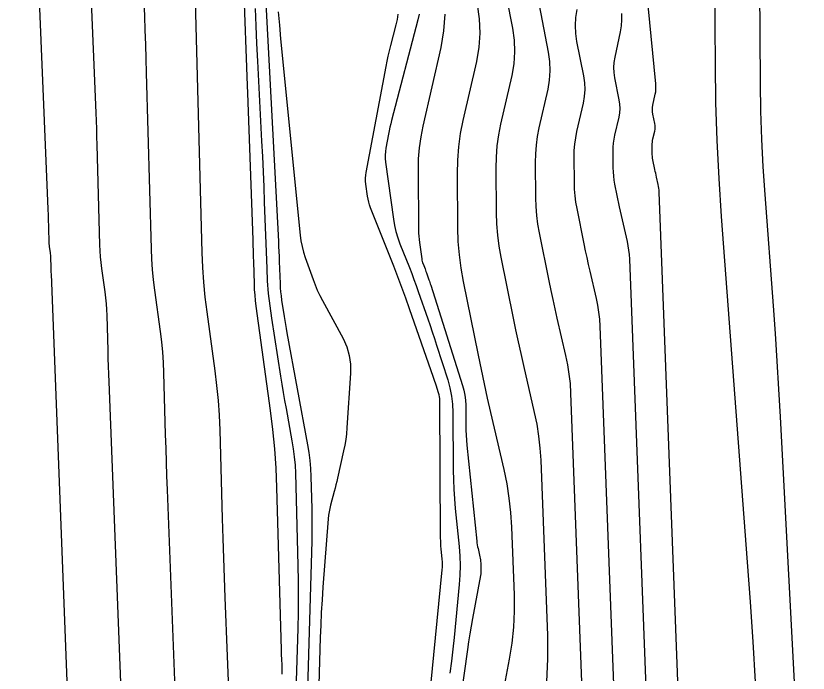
# Model space of a CAD drawing. Extents: x 1768942 to 1774819, y 723037 to 732099.
# Drawn here: x 1770859.85 to 1770908.02, y 723812.39 to 723852.37 of the extents above; entities that cross this region are included whole.
import ezdxf

# ---------------------------------------------------------------- set-up
doc = ezdxf.new("R2010")
doc.units = 0
doc.layers.add('R_Contours', color=7, linetype='Continuous')

msp = doc.modelspace()

# ---------------------------------------------------------------- linework, layer by layer
at = {"layer": 'R_Contours'}
for points in [[(1770900.587, 723799.146), (1770898.97, 723841.647), (1770898.963, 723841.764), (1770898.951, 723841.879), (1770898.932, 723841.994), (1770898.909, 723842.108), (1770898.804, 723842.562), (1770898.778, 723842.676), (1770898.753, 723842.79), (1770898.728, 723842.904), (1770898.705, 723843.018), (1770898.585, 723843.608), (1770898.566, 723843.714), (1770898.552, 723843.821), (1770898.544, 723843.928), (1770898.54, 723844.035), (1770898.537, 723844.467), (1770898.539, 723844.574), (1770898.548, 723844.681), (1770898.562, 723844.787), (1770898.583, 723844.893), (1770898.69, 723845.362), (1770898.71, 723845.476), (1770898.718, 723845.59), (1770898.713, 723845.703), (1770898.697, 723845.817), (1770898.584, 723846.392), (1770898.565, 723846.526), (1770898.558, 723846.66), (1770898.566, 723846.794), (1770898.587, 723846.927), (1770898.725, 723847.598), (1770898.751, 723847.755), (1770898.766, 723847.912), (1770898.768, 723848.07), (1770898.758, 723848.228), (1770894.528, 723891.558)], [(1770859.854, 723887.523), (1770861.803, 723840.604), (1770861.807, 723840.485), (1770861.812, 723840.367), (1770861.815, 723840.248), (1770861.819, 723840.13), (1770861.859, 723838.664), (1770861.862, 723838.577), (1770861.868, 723838.491), (1770861.876, 723838.404), (1770861.887, 723838.318), (1770861.934, 723837.974), (1770861.945, 723837.888), (1770861.953, 723837.802), (1770861.959, 723837.715), (1770861.962, 723837.629), (1770861.977, 723837.113), (1770861.98, 723836.999), (1770861.984, 723836.884), (1770861.988, 723836.769), (1770861.992, 723836.654), (1770863.712, 723792.401)], [(1770904.83, 723886.276), (1770905.104, 723848.26), (1770905.13, 723846.567), (1770905.186, 723844.875), (1770905.269, 723843.184), (1770905.382, 723841.494), (1770905.888, 723834.738), (1770906.01, 723833.048), (1770906.123, 723831.358), (1770906.226, 723829.667), (1770906.32, 723827.976), (1770908.02, 723795.735)], [(1770866.76, 723798.221), (1770865.521, 723830.101), (1770865.503, 723830.577), (1770865.487, 723831.053), (1770865.471, 723831.529), (1770865.457, 723832.005), (1770865.397, 723834.142), (1770865.382, 723834.501), (1770865.357, 723834.86), (1770865.323, 723835.217), (1770865.279, 723835.574), (1770865.084, 723837.001), (1770865.04, 723837.358), (1770865.006, 723837.716), (1770864.982, 723838.075), (1770864.967, 723838.434), (1770864.801, 723844.512), (1770864.787, 723845.003), (1770864.771, 723845.495), (1770864.753, 723845.986), (1770864.734, 723846.477), (1770863.367, 723879.39)], [(1770866.88, 723871.256), (1770867.665, 723852.351), (1770867.699, 723851.487), (1770867.731, 723850.623), (1770867.759, 723849.758), (1770867.784, 723848.894), (1770868.075, 723838.204), (1770868.101, 723837.572), (1770868.144, 723836.941), (1770868.204, 723836.312), (1770868.281, 723835.684), (1770868.624, 723833.175), (1770868.701, 723832.547), (1770868.761, 723831.917), (1770868.805, 723831.287), (1770868.831, 723830.654), (1770868.937, 723826.896), (1770868.962, 723826.059), (1770868.989, 723825.222), (1770869.018, 723824.384), (1770869.05, 723823.547), (1770869.808, 723804.041)], [(1770873.473, 723860.323), (1770873.917, 723848.129), (1770873.918, 723848.09), (1770873.92, 723848.051), (1770873.922, 723848.012), (1770873.924, 723847.973), (1770873.932, 723847.817), (1770873.934, 723847.778), (1770873.936, 723847.739), (1770873.937, 723847.7), (1770873.939, 723847.661), (1770874.258, 723838.747), (1770874.27, 723838.411), (1770874.281, 723838.075), (1770874.291, 723837.739), (1770874.301, 723837.403), (1770874.338, 723836.059), (1770874.351, 723835.723), (1770874.374, 723835.388), (1770874.406, 723835.054), (1770874.447, 723834.72), (1770875.313, 723828.375), (1770875.457, 723827.205), (1770875.57, 723826.033), (1770875.65, 723824.858), (1770875.699, 723823.68), (1770875.979, 723813.806), (1770875.982, 723813.683), (1770875.986, 723813.559), (1770875.991, 723813.436), (1770875.995, 723813.312), (1770876.014, 723812.818), (1770876.019, 723812.695), (1770876.023, 723812.571), (1770876.027, 723812.447), (1770876.031, 723812.324)], [(1770902.293, 723858.692), (1770902.36, 723849.422), (1770902.396, 723847.106), (1770902.471, 723844.791), (1770902.586, 723842.478), (1770902.74, 723840.166), (1770904.315, 723819.151), (1770904.49, 723816.721), (1770904.652, 723814.289), (1770904.801, 723811.857)], [(1770892.137, 723811.863), (1770892.202, 723813.269), (1770892.187, 723814.681), (1770891.781, 723825.35), (1770891.736, 723826.082), (1770891.657, 723826.809), (1770891.543, 723827.531), (1770891.394, 723828.249), (1770890.732, 723831.111), (1770890.569, 723831.827), (1770890.41, 723832.545), (1770890.257, 723833.263), (1770890.108, 723833.982), (1770889.355, 723837.696), (1770889.236, 723838.363), (1770889.149, 723839.034), (1770889.095, 723839.708), (1770889.074, 723840.386), (1770889.053, 723843.103), (1770889.067, 723843.78), (1770889.121, 723844.453), (1770889.213, 723845.121), (1770889.344, 723845.786), (1770890.017, 723848.744), (1770890.142, 723849.458), (1770890.19, 723850.173), (1770890.163, 723850.89), (1770890.06, 723851.608), (1770889.349, 723855.228)], [(1770875, 723854.283), (1770875.814, 723838.648), (1770875.829, 723838.342), (1770875.843, 723838.035), (1770875.856, 723837.729), (1770875.867, 723837.422), (1770875.915, 723836.087), (1770875.928, 723835.835), (1770875.948, 723835.584), (1770875.976, 723835.334), (1770876.012, 723835.085), (1770876.168, 723834.089), (1770876.208, 723833.84), (1770876.25, 723833.592), (1770876.293, 723833.343), (1770876.337, 723833.095), (1770877.588, 723826.284), (1770877.667, 723825.803), (1770877.727, 723825.32), (1770877.768, 723824.834), (1770877.79, 723824.347), (1770877.842, 723822.394), (1770877.852, 723821.906), (1770877.854, 723821.417), (1770877.85, 723820.929), (1770877.84, 723820.441), (1770877.436, 723806.607)], [(1770872.855, 723809.862), (1770872.578, 723816.994), (1770872.533, 723818.192), (1770872.491, 723819.391), (1770872.453, 723820.589), (1770872.417, 723821.787), (1770872.265, 723827.167), (1770872.227, 723828.072), (1770872.165, 723828.975), (1770872.079, 723829.876), (1770871.969, 723830.775), (1770871.478, 723834.367), (1770871.368, 723835.265), (1770871.282, 723836.166), (1770871.22, 723837.069), (1770871.183, 723837.974), (1770870.766, 723853.276)], [(1770887.901, 723853.055), (1770888.026, 723852.187), (1770888.059, 723851.319), (1770888, 723850.454), (1770887.849, 723849.589), (1770887.034, 723846.009), (1770886.875, 723845.205), (1770886.764, 723844.396), (1770886.699, 723843.581), (1770886.682, 723842.762), (1770886.707, 723839.473), (1770886.733, 723838.653), (1770886.799, 723837.837), (1770886.903, 723837.026), (1770887.047, 723836.218), (1770887.959, 723831.723), (1770888.139, 723830.853), (1770888.325, 723829.983), (1770888.516, 723829.115), (1770888.714, 723828.249), (1770889.516, 723824.784), (1770889.695, 723823.915), (1770889.833, 723823.041), (1770889.929, 723822.161), (1770889.984, 723821.276), (1770890.141, 723817.152), (1770890.151, 723816.171), (1770890.106, 723815.194), (1770890.007, 723814.22), (1770889.853, 723813.251), (1770888.024, 723803.502)], [(1770891.658, 723853.019), (1770892.219, 723850.16), (1770892.301, 723849.593), (1770892.322, 723849.027), (1770892.284, 723848.462), (1770892.186, 723847.898), (1770891.654, 723845.563), (1770891.55, 723845.038), (1770891.477, 723844.51), (1770891.435, 723843.978), (1770891.424, 723843.444), (1770891.441, 723841.298), (1770891.458, 723840.763), (1770891.5, 723840.231), (1770891.568, 723839.701), (1770891.662, 723839.174), (1770892.257, 723836.241), (1770892.375, 723835.673), (1770892.496, 723835.106), (1770892.621, 723834.54), (1770892.75, 723833.974), (1770893.273, 723831.714), (1770893.39, 723831.147), (1770893.48, 723830.576), (1770893.543, 723830.002), (1770893.579, 723829.424), (1770894.287, 723810.797)], [(1770874.393, 723852.821), (1770874.438, 723851.754), (1770874.487, 723850.687), (1770874.54, 723849.62), (1770874.794, 723844.738), (1770874.841, 723843.812), (1770874.883, 723842.887), (1770874.922, 723841.961), (1770874.957, 723841.035), (1770875.102, 723837.002), (1770875.14, 723836.242), (1770875.202, 723835.485), (1770875.286, 723834.729), (1770875.393, 723833.976), (1770875.947, 723830.449), (1770876.026, 723829.957), (1770876.108, 723829.466), (1770876.193, 723828.975), (1770876.281, 723828.485), (1770876.641, 723826.526), (1770876.721, 723826.035), (1770876.783, 723825.542), (1770876.825, 723825.047), (1770876.847, 723824.55), (1770876.996, 723818.944), (1770877.015, 723817.986), (1770877.021, 723817.028), (1770877.013, 723816.071), (1770876.992, 723815.113), (1770876.88, 723811.283)], [(1770875.809, 723852.609), (1770875.876, 723851.792), (1770875.952, 723850.976), (1770877.142, 723839.034), (1770877.187, 723838.686), (1770877.253, 723838.342), (1770877.34, 723838.003), (1770877.447, 723837.669), (1770877.919, 723836.341), (1770878.043, 723836.011), (1770878.179, 723835.687), (1770878.328, 723835.369), (1770878.489, 723835.056), (1770879.743, 723832.734), (1770879.97, 723832.235), (1770880.122, 723831.72), (1770880.199, 723831.188), (1770880.2, 723830.64), (1770879.981, 723827.303), (1770879.951, 723826.951), (1770879.907, 723826.601), (1770879.851, 723826.253), (1770879.781, 723825.907), (1770879.411, 723824.25), (1770879.364, 723824.044), (1770879.315, 723823.838), (1770879.263, 723823.633), (1770879.208, 723823.429), (1770878.986, 723822.614), (1770878.935, 723822.409), (1770878.894, 723822.202), (1770878.863, 723821.994), (1770878.842, 723821.784), (1770878.523, 723817.615), (1770878.469, 723816.849), (1770878.424, 723816.083), (1770878.388, 723815.317), (1770878.361, 723814.55), (1770877.983, 723801.579)], [(1770896.387, 723806.913), (1770895.376, 723833.499), (1770895.35, 723833.923), (1770895.304, 723834.344), (1770895.238, 723834.762), (1770895.152, 723835.178), (1770894.768, 723836.837), (1770894.673, 723837.252), (1770894.581, 723837.667), (1770894.493, 723838.083), (1770894.407, 723838.5), (1770893.97, 723840.652), (1770893.901, 723841.039), (1770893.851, 723841.427), (1770893.82, 723841.818), (1770893.807, 723842.21), (1770893.795, 723843.785), (1770893.803, 723844.177), (1770893.834, 723844.567), (1770893.888, 723844.954), (1770893.964, 723845.339), (1770894.354, 723847.053), (1770894.426, 723847.467), (1770894.454, 723847.881), (1770894.438, 723848.297), (1770894.379, 723848.713), (1770893.967, 723850.81), (1770893.895, 723851.298), (1770893.873, 723851.786), (1770893.9, 723852.274), (1770893.976, 723852.762)], [(1770884.678, 723807.501), (1770885.778, 723818.678), (1770885.79, 723818.838), (1770885.793, 723818.998), (1770885.789, 723819.158), (1770885.777, 723819.318), (1770885.712, 723819.957), (1770885.697, 723820.118), (1770885.687, 723820.278), (1770885.68, 723820.438), (1770885.677, 723820.599), (1770885.63, 723828.966), (1770885.625, 723829.087), (1770885.61, 723829.206), (1770885.587, 723829.324), (1770885.555, 723829.441), (1770885.407, 723829.904), (1770885.37, 723830.019), (1770885.332, 723830.135), (1770885.293, 723830.25), (1770885.253, 723830.365), (1770883.794, 723834.544), (1770883.561, 723835.2), (1770883.322, 723835.853), (1770883.076, 723836.504), (1770882.823, 723837.152), (1770881.421, 723840.694), (1770881.359, 723840.866), (1770881.308, 723841.041), (1770881.267, 723841.218), (1770881.236, 723841.398), (1770881.136, 723842.124), (1770881.118, 723842.306), (1770881.115, 723842.487), (1770881.127, 723842.667), (1770881.153, 723842.848), (1770882.361, 723849.281), (1770882.424, 723849.602), (1770882.493, 723849.922), (1770882.567, 723850.24), (1770882.647, 723850.557), (1770882.978, 723851.823), (1770883.048, 723852.141), (1770883.091, 723852.461)], [(1770884.373, 723852.459), (1770884.3, 723852.13), (1770882.7, 723846.007), (1770882.647, 723845.798), (1770882.598, 723845.589), (1770882.553, 723845.378), (1770882.511, 723845.167), (1770882.352, 723844.32), (1770882.321, 723844.108), (1770882.308, 723843.895), (1770882.311, 723843.682), (1770882.332, 723843.469), (1770882.812, 723840.001), (1770882.876, 723839.619), (1770882.963, 723839.243), (1770883.072, 723838.873), (1770883.204, 723838.508), (1770883.776, 723837.062), (1770883.917, 723836.7), (1770884.055, 723836.337), (1770884.189, 723835.972), (1770884.319, 723835.606), (1770884.899, 723833.942), (1770885.037, 723833.542), (1770885.173, 723833.142), (1770885.305, 723832.74), (1770885.435, 723832.337), (1770886.106, 723830.229), (1770886.242, 723829.74), (1770886.339, 723829.246), (1770886.399, 723828.745), (1770886.421, 723828.238), (1770886.441, 723824.738), (1770886.451, 723824.156), (1770886.475, 723823.574), (1770886.514, 723822.993), (1770886.566, 723822.413), (1770886.802, 723820.095), (1770886.847, 723819.515), (1770886.863, 723818.935), (1770886.849, 723818.356), (1770886.807, 723817.776), (1770886.491, 723814.569), (1770886.416, 723813.842), (1770886.333, 723813.116), (1770886.243, 723812.39)], [(1770885.927, 723852.465), (1770885.858, 723851.449), (1770885.681, 723850.434), (1770884.595, 723845.665), (1770884.465, 723845.006), (1770884.374, 723844.342), (1770884.321, 723843.675), (1770884.307, 723843.003), (1770884.335, 723839.347), (1770884.339, 723839.154), (1770884.35, 723838.961), (1770884.367, 723838.769), (1770884.391, 723838.577), (1770884.527, 723837.588), (1770884.541, 723837.508), (1770884.559, 723837.429), (1770884.582, 723837.352), (1770884.61, 723837.275), (1770884.729, 723836.973), (1770884.759, 723836.897), (1770884.788, 723836.821), (1770884.816, 723836.744), (1770884.843, 723836.667), (1770884.965, 723836.319), (1770884.994, 723836.235), (1770885.022, 723836.151), (1770885.05, 723836.067), (1770885.077, 723835.983), (1770887.017, 723829.887), (1770887.098, 723829.595), (1770887.157, 723829.299), (1770887.193, 723829), (1770887.206, 723828.697), (1770887.212, 723827.478), (1770887.218, 723827.173), (1770887.231, 723826.869), (1770887.251, 723826.565), (1770887.278, 723826.262), (1770887.873, 723820.427), (1770887.887, 723820.312), (1770887.904, 723820.196), (1770887.925, 723820.082), (1770887.95, 723819.968), (1770888.064, 723819.473), (1770888.084, 723819.38), (1770888.098, 723819.285), (1770888.109, 723819.19), (1770888.115, 723819.095), (1770888.129, 723818.711), (1770888.13, 723818.616), (1770888.126, 723818.52), (1770888.116, 723818.426), (1770888.101, 723818.331), (1770887.61, 723815.711), (1770887.525, 723815.243), (1770887.445, 723814.774), (1770887.371, 723814.303), (1770887.303, 723813.832), (1770885.801, 723803.022)], [(1770898.487, 723803.03), (1770897.173, 723837.573), (1770897.156, 723837.843), (1770897.127, 723838.111), (1770897.085, 723838.378), (1770897.03, 723838.643), (1770896.786, 723839.7), (1770896.725, 723839.964), (1770896.667, 723840.229), (1770896.61, 723840.494), (1770896.556, 723840.759), (1770896.277, 723842.13), (1770896.234, 723842.376), (1770896.202, 723842.624), (1770896.182, 723842.873), (1770896.174, 723843.123), (1770896.166, 723844.126), (1770896.171, 723844.376), (1770896.191, 723844.624), (1770896.225, 723844.871), (1770896.274, 723845.116), (1770896.522, 723846.208), (1770896.568, 723846.471), (1770896.586, 723846.736), (1770896.576, 723847), (1770896.538, 723847.265), (1770896.275, 723848.601), (1770896.23, 723848.912), (1770896.216, 723849.223), (1770896.233, 723849.534), (1770896.281, 723849.844), (1770896.603, 723851.403), (1770896.664, 723851.768), (1770896.697, 723852.133), (1770896.703, 723852.5)]]:
    msp.add_lwpolyline(points, dxfattribs=at)

doc.saveas('drawing.dxf')
